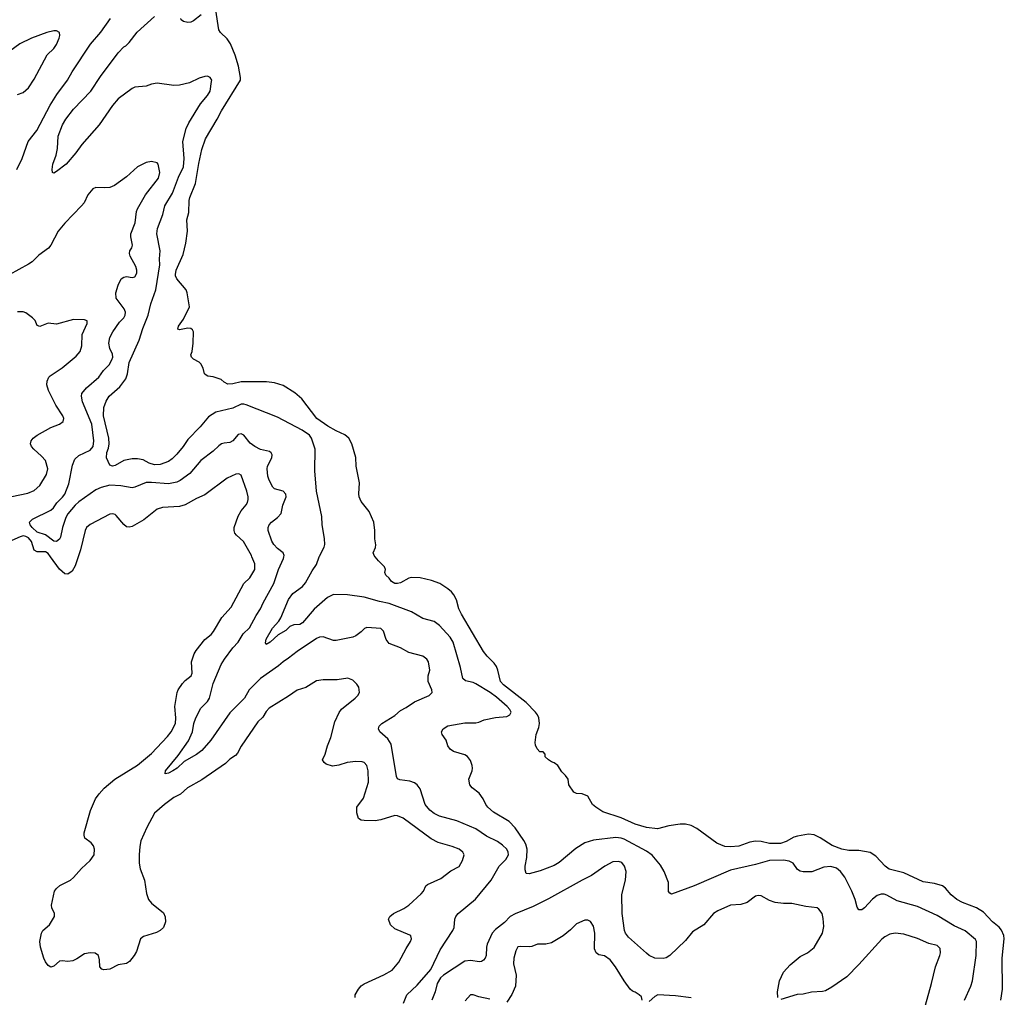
# Model space of a CAD drawing. Header units: inches. Extents: x 1678809 to 1859548, y 384609 to 522868.
# Tile 353 of 386: x 1822926 to 1829970, y 476851 to 483842. Entities that reach past the tile are written whole.
import ezdxf

# ---------------------------------------------------------------- set-up
doc = ezdxf.new("R2010")
doc.units = ezdxf.units.IN
doc.header["$MEASUREMENT"] = 0
doc.layers.add('B8427', color=7, linetype='Continuous')
doc.layers.add('B8428', color=7, linetype='Continuous')

msp = doc.modelspace()

# ---------------------------------------------------------------- linework, layer by layer
at = {"layer": 'B8427', "color": 5}
for points, elevation in [([(1825326, 476850), (1825326.3, 476870), (1825349.6, 476910), (1825367.9, 476932.1), (1825390, 476948.7), (1825530, 477011.6), (1825590, 477046), (1825638.7, 477101.3), (1825690, 477201.3), (1825722.2, 477250), (1825728.4, 477270), (1825723.5, 477290), (1825716.4, 477296.4), (1825610, 477339.8), (1825578, 477370), (1825564.2, 477410), (1825574, 477430), (1825600.9, 477450), (1825674.4, 477485.6), (1825709.2, 477510.8), (1825798, 477590), (1825814, 477610), (1825832.5, 477647.5), (1825843.2, 477656.8), (1825939.2, 477700.8), (1826010, 477756.1), (1826070, 477786.4), (1826093.5, 477830), (1826104.7, 477870), (1826095.6, 477890), (1826069.4, 477910), (1826019.3, 477930), (1825918.9, 477958.9), (1825870, 477984.8), (1825670, 478131.3), (1825630, 478149.6), (1825609, 478151), (1825510, 478120.9), (1825470, 478114), (1825390, 478115.3), (1825370, 478119), (1825348.7, 478130), (1825338, 478170), (1825338, 478210), (1825384.5, 478275.5), (1825420.7, 478390), (1825419.5, 478470), (1825409.2, 478510), (1825390, 478529.2), (1825375.3, 478535.3), (1825330, 478538.4), (1825270, 478531.5), (1825210, 478512), (1825164.1, 478504.1), (1825118.9, 478518.9), (1825104, 478530), (1825093.2, 478550), (1825112, 478590), (1825127.3, 478650), (1825151.3, 478710), (1825179.6, 478820.4), (1825211.7, 478888.3), (1825227.6, 478912.4), (1825325.2, 478990), (1825345.2, 479010), (1825356, 479030), (1825353.2, 479070), (1825339, 479090), (1825310, 479119), (1825272.9, 479132.9), (1825197.8, 479122.3), (1825098.3, 479121.7), (1825050, 479114.3), (1824972.6, 479067.4), (1824910, 479046.9), (1824850, 479003.5), (1824710, 478918.9), (1824690, 478896.2), (1824665.7, 478854.3), (1824630, 478820.7), (1824510, 478647.8), (1824483.4, 478596.6), (1824470, 478581.1), (1824430, 478553.7), (1824397.6, 478522.4), (1824230, 478406.9), (1824127.2, 478350), (1824075.5, 478304.5), (1824030, 478279.8), (1823961.1, 478230), (1823891.7, 478168.3), (1823835.2, 478064.8), (1823793.6, 477970), (1823785, 477930), (1823779.7, 477870), (1823781.3, 477810), (1823788, 477770), (1823818, 477690), (1823834, 477594), (1823848.5, 477550), (1823870, 477523.8), (1823955.1, 477455.1), (1823967.6, 477427.6), (1823969, 477390), (1823953.8, 477350), (1823931.6, 477328.4), (1823904.8, 477315.2), (1823812.9, 477287.1), (1823789.5, 477270.5), (1823762, 477178), (1823746.2, 477150), (1823712.1, 477107.9), (1823690, 477092.3), (1823630, 477082.8), (1823570, 477051.8), (1823527.6, 477047.6), (1823512.8, 477052.8), (1823500.5, 477070), (1823498, 477118), (1823489.5, 477149.5), (1823466.6, 477166.6), (1823430, 477169.5), (1823390, 477161.3), (1823334.5, 477125.5), (1823307, 477113), (1823270, 477108), (1823230, 477112.1), (1823210, 477109.7), (1823170, 477074), (1823150, 477067), (1823130, 477078.7), (1823110, 477105.1), (1823098.5, 477130), (1823075.3, 477210), (1823070.9, 477250), (1823082, 477310), (1823091.8, 477330), (1823140.5, 477370), (1823175.4, 477430), (1823174.7, 477450), (1823155.4, 477490), (1823152.8, 477510), (1823175.1, 477610), (1823189.6, 477630), (1823213.6, 477650), (1823289.6, 477690), (1823310, 477706.9), (1823368.3, 477771.7), (1823430.9, 477830), (1823458, 477870), (1823461.6, 477910), (1823454.2, 477934.2), (1823437, 477957), (1823393.3, 477990), (1823386.9, 478010), (1823387.2, 478027.2), (1823432.5, 478187.5), (1823468.6, 478270), (1823493.5, 478306.5), (1823530, 478346.3), (1823606.6, 478410), (1823768.5, 478511.5), (1823870, 478595.8), (1823983.7, 478716.3), (1824010, 478750.3), (1824039.8, 478810), (1824042.6, 478850), (1824036.8, 478930), (1824053.6, 479030), (1824060.3, 479050), (1824090, 479094.3), (1824110, 479116.9), (1824154, 479150), (1824160.3, 479170), (1824155.6, 479250), (1824173.3, 479306.7), (1824188.4, 479331.6), (1824251.2, 479408.8), (1824295.1, 479444.9), (1824313.4, 479466.6), (1824371.6, 479568.4), (1824438.8, 479641.2), (1824529.3, 479810.7), (1824572, 479850), (1824608.6, 479910), (1824607.7, 479950), (1824587.7, 480000)], 380), ([(1823344.3, 480000), (1823322.6, 479937.4), (1823300.5, 479899.5), (1823270, 479876.4), (1823250, 479878.5), (1823210, 479912.7), (1823147.6, 480000)], 380), ([(1825671.8, 476810), (1825695.8, 476870), (1825770, 476938.9), (1825867.4, 477050), (1825933.8, 477190), (1826025, 477330), (1826033.1, 477350), (1826038.7, 477410), (1826045.1, 477430), (1826062, 477450), (1826187.4, 477552.6), (1826299.7, 477690), (1826356.9, 477790), (1826404.4, 477835.6), (1826422, 477870), (1826420.7, 477890), (1826410.7, 477910), (1826379.9, 477939.9), (1826344.5, 477964.5), (1826264.4, 478004.4), (1826190, 478055.3), (1826053.4, 478113.4), (1825930, 478147), (1825890, 478164.5), (1825859.7, 478190), (1825826.6, 478230), (1825790, 478340.9), (1825770, 478369.6), (1825750, 478384.7), (1825717.5, 478397.5), (1825646, 478406), (1825630, 478414.5), (1825621.1, 478430), (1825582.5, 478662.5), (1825560.7, 478700.7), (1825502.9, 478750), (1825493.6, 478770), (1825497.6, 478790), (1825517, 478810), (1825610, 478865.3), (1825650, 478901.7), (1825690, 478922.7), (1825750, 478963.1), (1825856, 479010), (1825877, 479030), (1825875.6, 479050), (1825847.9, 479110), (1825848.9, 479148.9), (1825859.3, 479190), (1825849.8, 479249.8), (1825838, 479270), (1825809.8, 479289.8), (1825710, 479316.5), (1825650, 479349.8), (1825570, 479382.3), (1825547.2, 479410), (1825529.8, 479469.8), (1825509.6, 479489.6), (1825410, 479496.9), (1825392.4, 479487.6), (1825370, 479464.7), (1825330, 479435.6), (1825310, 479427.6), (1825190, 479402.4), (1825170, 479402.4), (1825098, 479430), (1825070, 479426.6), (1825050, 479418.2), (1824910, 479324.4), (1824850, 479275.6), (1824810, 479250.9), (1824777.4, 479222.6), (1824650, 479132.1), (1824568.5, 479050), (1824533.8, 478990), (1824430, 478885.1), (1824294.4, 478690), (1824230, 478617.2), (1824192.1, 478587.9), (1824101.6, 478538.4), (1824051.5, 478490), (1824021.6, 478470), (1823990, 478454), (1823967, 478450), (1823968.5, 478470), (1824058.7, 478581.3), (1824133.6, 478686.4), (1824162.5, 478750), (1824171.7, 478810), (1824185.7, 478850), (1824221.2, 478918.8), (1824270, 478967.4), (1824282.8, 478990), (1824310, 479094.9), (1824368.5, 479230), (1824391, 479270), (1824449.9, 479350.1), (1824489.7, 479390), (1824525.4, 479450), (1824570, 479493.1), (1824618.4, 479581.6), (1824650, 479628.8), (1824668.1, 479671.9), (1824745, 479810), (1824777.4, 479910), (1824814, 479990), (1824816, 480000)], 360), ([(1829685.1, 476830), (1829729.7, 476930), (1829741.1, 476970), (1829767.7, 477150), (1829771.6, 477250), (1829764.9, 477264.9), (1829690, 477327.3), (1829610, 477362.2), (1829490, 477436.8), (1829350, 477499.8), (1829202.2, 477542.2), (1829130, 477582), (1829110, 477588.3), (1829090, 477589.7), (1829061.2, 477578.8), (1829027.5, 477552.5), (1828970, 477491.8), (1828950, 477477), (1828930, 477476), (1828916.3, 477496.3), (1828902.7, 477550), (1828879.2, 477610), (1828828.7, 477710), (1828797.2, 477750), (1828770, 477774.5), (1828730, 477787.6), (1828679.3, 477780.7), (1828592.5, 477747.5), (1828530, 477748.4), (1828510, 477752.8), (1828490, 477765.6), (1828458.3, 477810), (1828430, 477825.7), (1828390, 477832.4), (1828290, 477829), (1828190, 477799.8), (1828010, 477759.3), (1827750, 477648.6), (1827590, 477589.3), (1827576, 477596), (1827567.3, 477607.3), (1827567.7, 477672.3), (1827535.5, 477750), (1827510, 477795.1), (1827450, 477867.1), (1827410, 477897.2), (1827250, 477982.6), (1827229.2, 477990), (1827190, 477994.5), (1827030, 477974), (1826970, 477955.3), (1826905.5, 477914.5), (1826784.5, 477815.5), (1826750, 477793.3), (1826650, 477756.8), (1826570, 477734.7), (1826550, 477736), (1826541.9, 477761.9), (1826541, 477790), (1826553.7, 477850), (1826556.3, 477910), (1826547.1, 477947.1), (1826533.3, 477973.3), (1826470, 478062.6), (1826427.6, 478107.6), (1826315.8, 478175.8), (1826275.1, 478210), (1826260.5, 478230), (1826242.9, 478270), (1826214, 478310), (1826163.7, 478350), (1826146, 478370), (1826139.5, 478410), (1826163.6, 478470), (1826166, 478490), (1826163.6, 478510), (1826150, 478545.2), (1826130, 478572.7), (1826110, 478585.2), (1826030, 478609.4), (1826006.2, 478626.2), (1825989.4, 478650), (1825976, 478690), (1825949.3, 478730), (1825943.7, 478750), (1825955.1, 478770), (1825990, 478791.6), (1826110, 478814), (1826190, 478813.8), (1826210, 478817.7), (1826250, 478836.5), (1826330, 478852.3), (1826410, 478860.3), (1826432, 478870), (1826441.3, 478890), (1826432.2, 478910), (1826413.5, 478930), (1826337.4, 478997.4), (1826291.6, 479031.6), (1826190, 479091.9), (1826170, 479101.5), (1826115.5, 479115.5), (1826095.1, 479130), (1826079.8, 479210), (1826027.6, 479390), (1826006.4, 479426.4), (1825930, 479510.8), (1825890, 479538.4), (1825810, 479558.9), (1825728.6, 479608.6), (1825570, 479668.2), (1825500.9, 479680.9), (1825390, 479712.3), (1825271.3, 479728.7), (1825170, 479731.1), (1825128.2, 479710), (1825033, 479627), (1824948.9, 479530), (1824930, 479517.7), (1824886.2, 479513.8), (1824857.5, 479502.5), (1824830, 479474.3), (1824775.6, 479444.4), (1824718.4, 479390), (1824690, 479374), (1824685.4, 479385.4), (1824690, 479413.4), (1824734.7, 479490), (1824779.7, 479540.3), (1824795.2, 479564.8), (1824850, 479696.9), (1824880.3, 479739.7), (1824950, 479788.1), (1824970, 479814.9), (1825018.4, 479901.6), (1825050, 479947.3), (1825067.7, 480000)], 340), ([(1829944.8, 476830), (1829956.4, 476910), (1829953.7, 477130), (1829969.8, 477270.2), (1829967.5, 477292.5), (1829950, 477330.8), (1829931.9, 477351.9), (1829885.6, 477390), (1829820.4, 477460.4), (1829770, 477491.9), (1829670, 477529.8), (1829631.3, 477551.3), (1829590, 477584.8), (1829550, 477631.3), (1829527.9, 477648), (1829470, 477665.6), (1829390, 477677.2), (1829250, 477740.2), (1829147.3, 477767.3), (1829116.8, 477790), (1829050, 477859.6), (1829010, 477885.6), (1828930, 477901.3), (1828858.4, 477901.6), (1828807.6, 477910), (1828737.5, 477937.5), (1828652.5, 477992.5), (1828610, 478012.4), (1828570, 478017.3), (1828490, 478004.5), (1828464, 477996), (1828410, 477964.5), (1828368.6, 477951.4), (1828290, 477951.6), (1828230, 477964.9), (1828190, 477967.4), (1828150, 477961.1), (1828070, 477932.7), (1828010, 477926.2), (1827969.8, 477929.8), (1827912.7, 477952.7), (1827770, 478059.5), (1827730, 478080.7), (1827690, 478089.6), (1827650, 478089.6), (1827570, 478078.4), (1827490, 478055.8), (1827410, 478066), (1827329.9, 478089.9), (1827230, 478134.8), (1827098, 478178), (1827047, 478210), (1827024.5, 478230), (1826989.3, 478289.3), (1826950, 478306), (1826909.2, 478309.2), (1826890, 478318), (1826854, 478370), (1826848.7, 478410), (1826830, 478438), (1826804.7, 478464.7), (1826775.3, 478510), (1826750, 478528.7), (1826730, 478535.3), (1826708, 478550), (1826686, 478570), (1826686, 478590), (1826670, 478606), (1826647.3, 478607.3), (1826628.4, 478628.4), (1826615.3, 478655.3), (1826613.2, 478673.2), (1826619.7, 478730), (1826640, 478780), (1826644.6, 478810), (1826639.4, 478850), (1826630.7, 478870), (1826616.8, 478890), (1826550, 478959.6), (1826386, 479086), (1826366, 479110), (1826347.4, 479190), (1826336.4, 479216.4), (1826320.3, 479240.3), (1826270, 479291.2), (1826244.7, 479324.7), (1826085.6, 479590), (1826066.8, 479630), (1826050, 479694.5), (1826032.1, 479730), (1826015.4, 479750), (1825990, 479772.4), (1825931.8, 479810), (1825872.4, 479832.4), (1825790, 479851.1), (1825730, 479852.8), (1825710, 479848), (1825650, 479816.3), (1825630, 479809.6), (1825610, 479809.5), (1825585.1, 479825.1), (1825570, 479848.7), (1825546, 479870), (1825538, 479890), (1825542, 479910), (1825535.3, 479930), (1825492.5, 479972.5), (1825469.5, 480000)], 320), ([(1828349.6, 476849.7), (1828346.9, 476890), (1828361.7, 476970), (1828389.7, 477030), (1828436.9, 477083.1), (1828510, 477142), (1828562.9, 477170), (1828610, 477208.5), (1828668.4, 477310), (1828677.7, 477357.7), (1828674.9, 477414.9), (1828666.3, 477450), (1828642.6, 477482.6), (1828630, 477491.5), (1828550, 477501), (1828450, 477521.2), (1828390, 477520.9), (1828330, 477528.7), (1828290, 477544), (1828230, 477575.8), (1828210, 477578.7), (1828190, 477573.6), (1828130, 477528.3), (1828084.5, 477515.5), (1828010, 477509.7), (1827920.5, 477470), (1827890, 477449.6), (1827819.3, 477370), (1827739.7, 477320.3), (1827690, 477256.9), (1827577.1, 477150), (1827550, 477134.3), (1827530, 477128.5), (1827470, 477131.1), (1827430, 477149.8), (1827410, 477165.7), (1827280.6, 477280.6), (1827258.9, 477310), (1827251.6, 477330), (1827237.2, 477450), (1827234.2, 477585.8), (1827260.5, 477690), (1827264, 477750), (1827253.3, 477790), (1827234.2, 477814.2), (1827210, 477823.5), (1827170, 477819.8), (1827112.4, 477790), (1827017.6, 477722.4), (1826950, 477689.7), (1826710, 477554.8), (1826600.5, 477499.5), (1826470, 477448.7), (1826434.4, 477430), (1826394.6, 477385.4), (1826330, 477336.1), (1826305.8, 477310), (1826270, 477232.3), (1826265.2, 477210), (1826263.6, 477150), (1826255.3, 477130), (1826243.6, 477116.4), (1826230, 477106.9), (1826214.7, 477105.3), (1826150, 477114.3), (1826110, 477109.1), (1825958.7, 477010), (1825936.5, 476990), (1825913.8, 476950), (1825898.6, 476890), (1825875, 476830)], 360), ([(1827378, 476830), (1827373.6, 476853.6), (1827358, 476870), (1827330, 476888.7), (1827310, 476894), (1827294, 476910), (1827250, 476968.7), (1827187.3, 477070), (1827150, 477118.4), (1827110, 477147.3), (1827070, 477155.1), (1827049.6, 477169.7), (1827038.4, 477198.4), (1827041.3, 477310), (1827030, 477359), (1827010, 477392.3), (1826990, 477402), (1826970, 477402.9), (1826910, 477375.6), (1826867.1, 477332.9), (1826814.4, 477290), (1826730, 477239.7), (1826690, 477230.9), (1826630, 477230.9), (1826590, 477214), (1826570, 477211), (1826510, 477215.4), (1826490, 477211.8), (1826475.9, 477184.1), (1826460.7, 477130), (1826459.7, 477090), (1826478.6, 477010), (1826472, 476930), (1826447.8, 476872.2), (1826410, 476817.6)], 380), ([(1829405.3, 476794.7), (1829449.8, 476950.2), (1829476.8, 477070), (1829509.7, 477150), (1829514.3, 477170), (1829510, 477201.2), (1829490, 477220.5), (1829430, 477236.8), (1829350, 477270.8), (1829250, 477302.4), (1829190, 477309.8), (1829150, 477302.3), (1829115.5, 477284.5), (1829093.7, 477266.3), (1828930, 477085.1), (1828842.5, 476997.5), (1828737, 476923), (1828690, 476898.5), (1828670, 476893.5), (1828590, 476887.3), (1828530, 476874.3), (1828489.1, 476870.9), (1828370, 476835.1)], 360), ([(1826290, 476837.2), (1826210, 476854.5), (1826170, 476869.6), (1826152.2, 476867.8), (1826113.7, 476826.4)], 380), ([(1827730, 476846.6), (1827618, 476862), (1827491, 476869), (1827470, 476858), (1827430, 476822)], 380)]:
    msp.add_lwpolyline(points, dxfattribs=dict(at, elevation=elevation))
at = {"layer": 'B8428', "color": 5}
for points, elevation in [([(1825469.5, 480000), (1825461.2, 480010), (1825458.6, 480018.6), (1825456, 480030), (1825471.8, 480068.2), (1825474, 480086), (1825466.3, 480130), (1825467.1, 480190), (1825459.7, 480250), (1825425.5, 480325.5), (1825370, 480397), (1825355.4, 480430), (1825352.4, 480452.4), (1825356.4, 480530), (1825334, 480650), (1825330.8, 480710.8), (1825302, 480810), (1825280.5, 480850), (1825252.6, 480872.6), (1825190, 480901), (1825130, 480936.1), (1825050.8, 480990), (1824943.9, 481130), (1824894.2, 481174.2), (1824810, 481225.3), (1824750, 481246.4), (1824692.5, 481252.5), (1824510, 481252.6), (1824450, 481237.7), (1824415.6, 481235.6), (1824389.6, 481249.6), (1824368, 481270), (1824310, 481289.3), (1824272.9, 481292.9), (1824260.2, 481300.2), (1824249.4, 481309.4), (1824239.3, 481350), (1824221.5, 481381.5), (1824210, 481394), (1824170, 481415.3), (1824155.3, 481430), (1824150, 481446), (1824159, 481470), (1824167.6, 481530), (1824169.4, 481609.4), (1824163.2, 481623.2), (1824150, 481633.2), (1824130, 481636), (1824070, 481625.2), (1824058, 481630), (1824061.2, 481650), (1824098.5, 481701.5), (1824140.4, 481790), (1824124.2, 481890), (1824116.8, 481910), (1824051.1, 481990), (1824039.7, 482010), (1824039.7, 482019.8), (1824044.6, 482050), (1824096.1, 482163.9), (1824114.8, 482245.2), (1824127.2, 482330), (1824122.2, 482410), (1824136.8, 482463.2), (1824138, 482550), (1824142.6, 482570), (1824183.4, 482670), (1824207.2, 482812.8), (1824230, 482914), (1824254.6, 482990), (1824338.3, 483130), (1824369.1, 483190), (1824504.8, 483410), (1824506.2, 483430), (1824491.9, 483510), (1824468.5, 483588.5), (1824434.1, 483670), (1824410, 483704.8), (1824362.4, 483750), (1824349.7, 483770), (1824329, 483910)], 320), ([(1822905, 482770), (1822944.5, 482850), (1822986, 482970), (1823049.8, 483050), (1823144.1, 483230), (1823192.9, 483307.1), (1823267.4, 483410), (1823302.2, 483470), (1823433.1, 483666.9), (1823507.7, 483752.3), (1823576.9, 483850)], 360), ([(1825067.7, 480000), (1825070, 480006.8), (1825104.5, 480070), (1825109.5, 480090), (1825107, 480133), (1825091.1, 480230), (1825088.4, 480290), (1825049.6, 480470.4), (1825036.6, 480616.6), (1825039.3, 480770), (1825013.1, 480850), (1824999.1, 480870), (1824947.4, 480907.4), (1824770, 480999.7), (1824547.2, 481087.2), (1824530, 481092.9), (1824510, 481092.5), (1824450, 481064.1), (1824330, 481034.4), (1824277.5, 481002.5), (1824216.9, 480930), (1824130, 480841), (1824095.4, 480790), (1824050, 480735.3), (1824017.3, 480702.7), (1823990, 480683.7), (1823930, 480662.4), (1823890, 480658.3), (1823851.8, 480670), (1823810, 480695.6), (1823770, 480702.5), (1823730, 480702.5), (1823670.1, 480689.9), (1823610, 480654), (1823589.8, 480649.8), (1823570, 480657), (1823547.4, 480710), (1823550, 480747.3), (1823561.9, 480778.1), (1823565.2, 480810), (1823563, 480850), (1823525, 481010), (1823529.1, 481070), (1823545, 481115), (1823566.5, 481150), (1823643.1, 481216.9), (1823686.4, 481273.6), (1823697.4, 481310), (1823710, 481390.4), (1823781.2, 481550), (1823806.1, 481633.9), (1823844.2, 481730), (1823864, 481810), (1823899.9, 481910), (1823929, 482089), (1823927.3, 482132.7), (1823932.2, 482190), (1823907.1, 482310), (1823911.1, 482350), (1823950.5, 482449.5), (1823965, 482510), (1824019.1, 482600.9), (1824063.3, 482716.8), (1824098, 482790), (1824103.9, 482850), (1824092.7, 482970), (1824116.6, 483063.4), (1824135.1, 483104.9), (1824220.2, 483239.8), (1824270, 483300.3), (1824288.3, 483330), (1824299.1, 483399.1), (1824299.5, 483410), (1824289, 483430), (1824270, 483437.6), (1824250, 483437), (1824210, 483423.6), (1824141, 483390), (1824070, 483373.6), (1824030, 483372.3), (1823910, 483389.3), (1823870, 483382), (1823830, 483367), (1823750, 483359.5), (1823730, 483349.5), (1823630, 483276.2), (1823590, 483227.8), (1823494.7, 483090), (1823370.1, 482949.9), (1823327.4, 482890), (1823259.5, 482810), (1823190, 482756), (1823170, 482744), (1823162, 482750), (1823159.3, 482770), (1823163.6, 482810), (1823186.7, 482873.3), (1823197.8, 482922.2), (1823201.2, 483010), (1823233.2, 483090), (1823257, 483130), (1823310, 483202.4), (1823434, 483330), (1823503.1, 483436.9), (1823630, 483604.4), (1823670, 483647.7), (1823684.9, 483655.1), (1823710, 483678.7), (1823766.7, 483753.3), (1823890, 483864.9)], 340), ([(1824223.4, 483876.6), (1824170, 483833.2), (1824150, 483823.7), (1824130, 483822), (1824098, 483830), (1824082, 483842), (1824078, 483850)], 320), ([(1822910, 483307.7), (1822950, 483321.6), (1822990, 483355.5), (1823030, 483416.3), (1823123.5, 483590), (1823170, 483636.4), (1823190, 483664.9), (1823209.6, 483710), (1823214, 483730), (1823211.5, 483751.5), (1823190, 483762), (1823170, 483761.6), (1823121, 483750), (1823010, 483711.1), (1822927.7, 483670), (1822810, 483582.9)], 380), ([(1824816, 480000), (1824818, 480010), (1824811.8, 480030), (1824770, 480061.3), (1824744.4, 480090), (1824730, 480112.7), (1824704.7, 480190), (1824704.2, 480210), (1824711.6, 480230), (1824727.6, 480250), (1824770, 480282.6), (1824795.6, 480310), (1824809.1, 480370.9), (1824832.4, 480430), (1824830.8, 480450), (1824810, 480469.8), (1824750, 480487.4), (1824738.2, 480498.1), (1824709.8, 480550), (1824702.2, 480577.7), (1824697.4, 480630), (1824699.7, 480650), (1824729.6, 480710), (1824731.5, 480730), (1824725.6, 480745.6), (1824713.4, 480753.4), (1824650, 480769.7), (1824607.6, 480790), (1824574.6, 480814.6), (1824530, 480871.6), (1824510, 480881.6), (1824490, 480875.6), (1824450.4, 480830), (1824430, 480818), (1824390, 480814.3), (1824370, 480808.3), (1824350, 480795.4), (1824310, 480757.4), (1824221.5, 480690), (1824142.4, 480597.6), (1824073.3, 480546.7), (1824050, 480534.4), (1823990, 480523.7), (1823870, 480533.8), (1823830, 480533), (1823750, 480498.5), (1823730, 480494.8), (1823649.9, 480509.9), (1823570, 480512.5), (1823510, 480497.2), (1823470, 480479), (1823350, 480395.1), (1823322.4, 480370), (1823271.2, 480308.8), (1823257.2, 480282.8), (1823232.9, 480210), (1823217.9, 480142.1), (1823210, 480126.9), (1823190, 480111.7), (1823170, 480113), (1823110, 480158.5), (1823050, 480176.4), (1823016.4, 480210), (1823002, 480230), (1822996.4, 480250), (1823017.6, 480270), (1823150, 480334.7), (1823168.3, 480351.7), (1823192.1, 480387.9), (1823232.8, 480427.2), (1823250, 480450.3), (1823276.5, 480523.5), (1823303.4, 480656.6), (1823319.8, 480700.2), (1823350, 480724.9), (1823430, 480763.9), (1823451.4, 480790), (1823456.5, 480830), (1823441.9, 480950), (1823375, 481110), (1823367.7, 481150), (1823370.7, 481169.3), (1823403.5, 481210), (1823493.3, 481286.7), (1823526.3, 481333.6), (1823565.3, 481374.7), (1823586.3, 481410), (1823591.5, 481430), (1823589.8, 481450), (1823571.7, 481490), (1823563.8, 481530), (1823571.9, 481570), (1823591.6, 481610), (1823640.2, 481679.8), (1823671.4, 481710), (1823681.6, 481730), (1823684.1, 481750), (1823674.3, 481774.3), (1823616.2, 481850), (1823613.7, 481890), (1823630, 481944.4), (1823651.5, 481988.5), (1823670, 482001.5), (1823690, 482004.9), (1823730, 481998.7), (1823750, 482003.8), (1823763.5, 482030), (1823763.9, 482050), (1823757.1, 482077.1), (1823715.3, 482150), (1823710.8, 482170), (1823714.5, 482190), (1823727.4, 482210), (1823733.3, 482230), (1823721, 482290), (1823722.3, 482310), (1823752, 482390), (1823762.9, 482470), (1823770, 482490.4), (1823827.2, 482590), (1823918.9, 482710), (1823929.6, 482750), (1823917.2, 482810), (1823910, 482819), (1823870, 482829.2), (1823830, 482820.9), (1823770, 482789.4), (1823690, 482718), (1823604.1, 482655.9), (1823570, 482642.7), (1823530, 482639.3), (1823470, 482642.7), (1823450, 482632.3), (1823413.4, 482590), (1823386.7, 482533.3), (1823367.7, 482510), (1823250, 482386.6), (1823202.4, 482330), (1823150, 482229.4), (1823131.5, 482208.5), (1823062.3, 482157.7), (1823016, 482110), (1822990, 482093.2), (1822710, 481941.5)], 360), ([(1822870, 480432.6), (1822983.5, 480456.5), (1823030, 480476.5), (1823069.8, 480510.2), (1823118, 480590), (1823127.4, 480630), (1823109.8, 480689.8), (1823082, 480722), (1823026.3, 480770), (1823009.7, 480790), (1823002.4, 480810), (1823007.8, 480830), (1823022.4, 480850), (1823050, 480871.8), (1823150, 480926), (1823209.8, 480950.2), (1823237, 480970), (1823241.3, 480990), (1823233.7, 481010), (1823184.6, 481084.6), (1823132.1, 481190), (1823121, 481230), (1823123.1, 481256.9), (1823134.2, 481285.8), (1823143.6, 481296.4), (1823230, 481352.4), (1823330, 481436.4), (1823358, 481470), (1823371, 481510), (1823373.7, 481590), (1823408.7, 481670), (1823408, 481688), (1823390, 481695.3), (1823310, 481697.2), (1823190, 481664), (1823130, 481671.6), (1823069.3, 481649.3), (1823050, 481655.3), (1823036, 481690), (1823017.2, 481710), (1822970, 481746), (1822952, 481752), (1822910, 481752.3)], 380), ([(1824587.7, 480000), (1824583.7, 480010), (1824527.6, 480110), (1824476.2, 480156.2), (1824465.6, 480170), (1824459.4, 480190), (1824460.3, 480210), (1824488.1, 480291.9), (1824509.9, 480330.1), (1824547, 480373), (1824556.4, 480390), (1824559.8, 480410), (1824560.3, 480430), (1824551.9, 480470), (1824510, 480584), (1824494.5, 480594.5), (1824473.3, 480593.3), (1824410, 480564.7), (1824250, 480444), (1824190, 480417.2), (1824110, 480371.9), (1824070, 480361.8), (1823946.6, 480353.4), (1823910, 480343.1), (1823814.8, 480265.2), (1823730, 480218.5), (1823710, 480212.4), (1823690, 480215.8), (1823670, 480231.5), (1823616.8, 480296.8), (1823610, 480303), (1823590, 480308.3), (1823570, 480305.7), (1823430, 480231.8), (1823404.9, 480210), (1823393.8, 480190), (1823361.6, 480050), (1823344.3, 480000)], 380), ([(1823147.6, 480000), (1823130, 480024.6), (1823110, 480035.7), (1823050, 480038), (1823028.7, 480048.7), (1823010.4, 480110), (1822990, 480135.8), (1822970, 480147.3), (1822950, 480150.5), (1822930, 480145), (1822790, 480081.1)], 380)]:
    msp.add_lwpolyline(points, dxfattribs=dict(at, elevation=elevation))

doc.saveas('drawing.dxf')
